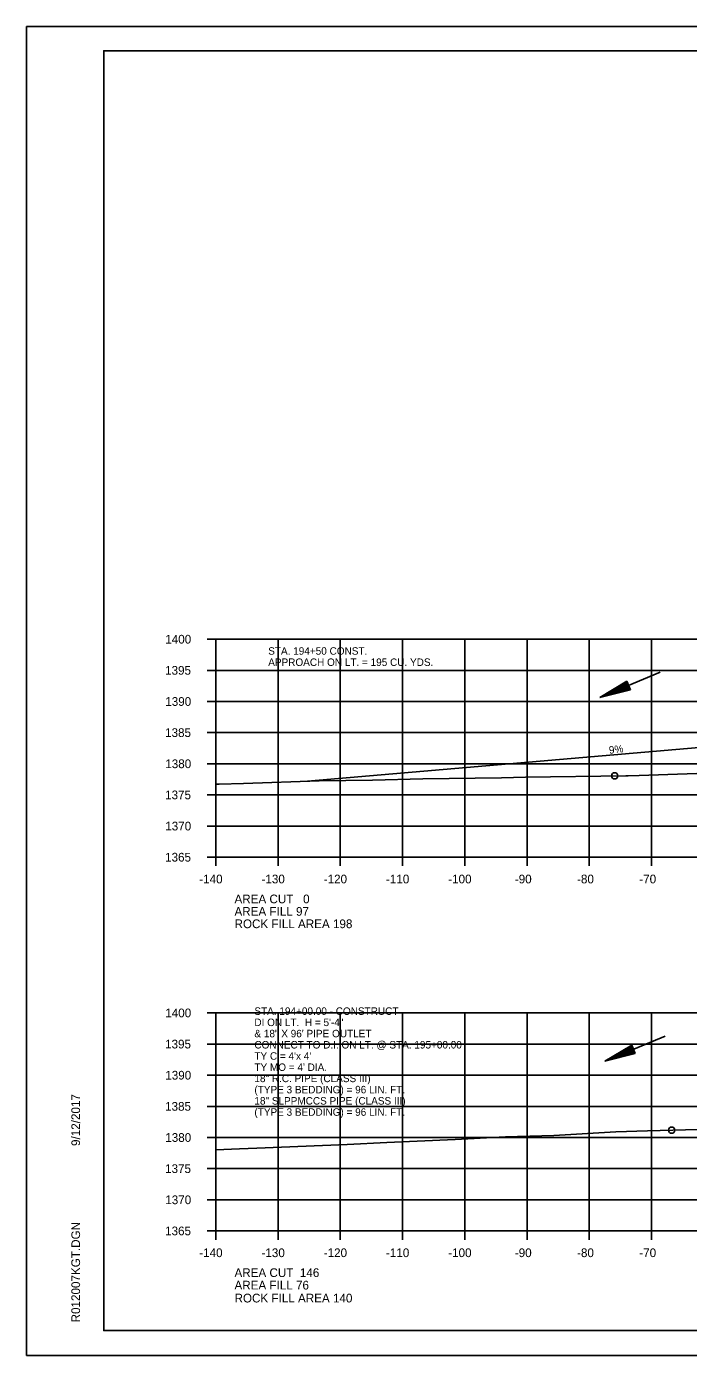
# Model space of a CAD drawing. Extents: x 1374311 to 1383814, y 384102 to 406278.
# Drawn here: x 1382469.7 to 1382576, y 400731.6 to 400945 of the extents above; entities that cross this region are included whole.
import ezdxf

# ---------------------------------------------------------------- set-up
doc = ezdxf.new("R2010")
doc.units = 0
for name, color, linetype in [('R_Axis', 7, 'Continuous'), ('R_Axis Annot', 7, 'Continuous'), ('R_Border', 7, 'Continuous'), ('R_Border Notes', 7, 'Continuous'), ('R_Draft', 7, 'Continuous'), ('R_Drive', 7, 'Continuous'), ('R_Exist Surface', 7, 'Continuous'), ('R_Fin Surface', 7, 'Continuous'), ('R_Grid', 7, 'Continuous'), ('R_No Plot', 7, 'Continuous'), ('R_Water', 7, 'Continuous'), ('R_Water Annot', 7, 'Continuous')]:
    doc.layers.add(name, color=color, linetype=linetype)

msp = doc.modelspace()

# ---------------------------------------------------------------- linework, layer by layer
at = {"layer": 'R_Axis'}
for p, q in [((1382498.67, 400846.63), (1382500.07, 400846.63)), ((1382500.07, 400811.63), (1382500.07, 400846.63)), ((1382498.67, 400841.63), (1382500.07, 400841.63)), ((1382498.67, 400836.63), (1382500.07, 400836.63)), ((1382498.67, 400831.63), (1382500.07, 400831.63)), ((1382498.67, 400826.63), (1382500.07, 400826.63)), ((1382498.67, 400821.63), (1382500.07, 400821.63)), ((1382498.67, 400816.63), (1382500.07, 400816.63)), ((1382498.67, 400811.63), (1382500.07, 400811.63)), ((1382500.07, 400811.63), (1382780.07, 400811.63)), ((1382500.07, 400810.23), (1382500.07, 400811.63)), ((1382510.07, 400810.23), (1382510.07, 400811.63)), ((1382520.07, 400810.23), (1382520.07, 400811.63)), ((1382530.07, 400810.23), (1382530.07, 400811.63)), ((1382540.07, 400810.23), (1382540.07, 400811.63)), ((1382550.07, 400810.23), (1382550.07, 400811.63)), ((1382560.07, 400810.23), (1382560.07, 400811.63)), ((1382570.07, 400810.23), (1382570.07, 400811.63)), ((1382498.67, 400786.63), (1382500.07, 400786.63)), ((1382500.07, 400751.63), (1382500.07, 400786.63)), ((1382498.67, 400781.63), (1382500.07, 400781.63)), ((1382498.67, 400776.63), (1382500.07, 400776.63)), ((1382498.67, 400771.63), (1382500.07, 400771.63)), ((1382498.67, 400766.63), (1382500.07, 400766.63)), ((1382498.67, 400761.63), (1382500.07, 400761.63)), ((1382498.67, 400756.63), (1382500.07, 400756.63)), ((1382498.67, 400751.63), (1382500.07, 400751.63)), ((1382500.07, 400751.63), (1382780.07, 400751.63)), ((1382500.07, 400750.23), (1382500.07, 400751.63)), ((1382510.07, 400750.23), (1382510.07, 400751.63)), ((1382520.07, 400750.23), (1382520.07, 400751.63)), ((1382530.07, 400750.23), (1382530.07, 400751.63)), ((1382540.07, 400750.23), (1382540.07, 400751.63)), ((1382550.07, 400750.23), (1382550.07, 400751.63)), ((1382560.07, 400750.23), (1382560.07, 400751.63)), ((1382570.07, 400750.23), (1382570.07, 400751.63))]:
    msp.add_line(p, q, dxfattribs=at)
at = {"layer": 'R_Border'}
for p, q in [((1382482.07, 400941.09), (1382798.25, 400941.09)), ((1382482.07, 400735.63), (1382482.07, 400941.09)), ((1382482.07, 400735.63), (1382482.07, 400735.63)), ((1382798.25, 400735.63), (1382482.07, 400735.63))]:
    msp.add_line(p, q, dxfattribs=at)
at = {"layer": 'R_Draft'}
for p, q in [((1382566.1, 400839.9), (1382561.77, 400837.29)), ((1382566.67, 400838.52), (1382561.77, 400837.29)), ((1382566.15, 400839.79), (1382562.54, 400837.61)), ((1382566.63, 400838.63), (1382562.54, 400837.61)), ((1382566.19, 400839.67), (1382563.33, 400837.94)), ((1382566.58, 400838.75), (1382563.33, 400837.94)), ((1382566.24, 400839.55), (1382564.1, 400838.26)), ((1382566.53, 400838.86), (1382564.1, 400838.26)), ((1382566.29, 400839.43), (1382564.89, 400838.58)), ((1382566.48, 400838.98), (1382564.89, 400838.58)), ((1382566.34, 400839.32), (1382565.66, 400838.9)), ((1382566.43, 400839.1), (1382565.66, 400838.9)), ((1382566.67, 400838.52), (1382566.1, 400839.9)), ((1382566.89, 400781.48), (1382562.57, 400778.87)), ((1382566.94, 400781.37), (1382563.34, 400779.19)), ((1382566.99, 400781.25), (1382564.13, 400779.52)), ((1382567.37, 400780.33), (1382564.13, 400779.52)), ((1382567.04, 400781.13), (1382564.9, 400779.84)), ((1382567.33, 400780.44), (1382564.9, 400779.84)), ((1382567.09, 400781.01), (1382565.68, 400780.16)), ((1382567.28, 400780.56), (1382565.68, 400780.16)), ((1382567.14, 400780.9), (1382566.45, 400780.48)), ((1382567.23, 400780.68), (1382566.45, 400780.48)), ((1382567.47, 400780.1), (1382566.89, 400781.48)), ((1382567.47, 400780.1), (1382562.57, 400778.87)), ((1382567.42, 400780.21), (1382563.34, 400779.19))]:
    msp.add_line(p, q, dxfattribs=at)
at = {"layer": 'R_Drive'}
msp.add_line((1382595.63, 400830.81), (1382514.78, 400823.84), dxfattribs=at)
at = {"layer": 'R_Exist Surface'}
for points in [[(1382500.07, 400823.34), (1382500.62, 400823.37), (1382504.52, 400823.47), (1382516.68, 400823.87), (1382525.27, 400824), (1382533.35, 400824.23), (1382545.98, 400824.39), (1382549.85, 400824.48), (1382565.95, 400824.72), (1382566.32, 400824.72), (1382568.08, 400824.75), (1382583.53, 400825.3), (1382587.09, 400825.35), (1382602.03, 400825.99), (1382609.84, 400826.1), (1382620.18, 400826.48), (1382631.95, 400826.6), (1382638.36, 400826.84), (1382656.29, 400827.14), (1382658.2, 400827.21), (1382666.5, 400827.31), (1382677.92, 400827.63), (1382680.35, 400827.68), (1382699.18, 400828.19)], [(1382500.07, 400764.64), (1382503.87, 400764.81), (1382506.65, 400764.94), (1382521.19, 400765.52), (1382527.56, 400765.84), (1382538.53, 400766.3), (1382546.59, 400766.73), (1382554.4, 400766.96), (1382564.33, 400767.55), (1382569.43, 400767.71), (1382593.91, 400768.34), (1382594.12, 400768.35), (1382595.05, 400768.36), (1382611.08, 400768.45), (1382615.67, 400768.57), (1382629.51, 400768.72), (1382635.58, 400768.88), (1382645.29, 400769.06), (1382653.54, 400769.29), (1382660.4, 400769.42), (1382677.62, 400769.73), (1382681.11, 400769.84), (1382695.94, 400770.06)]]:
    msp.add_lwpolyline(points, dxfattribs=at)
at = {"layer": 'R_Grid'}
for p, q in [((1382500.07, 400846.63), (1382780.07, 400846.63)), ((1382500.07, 400811.63), (1382500.07, 400846.63)), ((1382510.07, 400811.63), (1382510.07, 400846.63)), ((1382520.07, 400811.63), (1382520.07, 400846.63)), ((1382530.07, 400811.63), (1382530.07, 400846.63)), ((1382540.07, 400811.63), (1382540.07, 400846.63)), ((1382550.07, 400811.63), (1382550.07, 400846.63)), ((1382560.07, 400811.63), (1382560.07, 400846.63)), ((1382570.07, 400811.63), (1382570.07, 400846.63)), ((1382500.07, 400841.63), (1382780.07, 400841.63)), ((1382500.07, 400836.63), (1382780.07, 400836.63)), ((1382500.07, 400831.63), (1382780.07, 400831.63)), ((1382500.07, 400826.63), (1382780.07, 400826.63)), ((1382500.07, 400821.63), (1382780.07, 400821.63)), ((1382500.07, 400816.63), (1382780.07, 400816.63)), ((1382500.07, 400811.63), (1382780.07, 400811.63)), ((1382500.07, 400786.63), (1382780.07, 400786.63)), ((1382500.07, 400751.63), (1382500.07, 400786.63)), ((1382510.07, 400751.63), (1382510.07, 400786.63)), ((1382520.07, 400751.63), (1382520.07, 400786.63)), ((1382530.07, 400751.63), (1382530.07, 400786.63)), ((1382540.07, 400751.63), (1382540.07, 400786.63)), ((1382550.07, 400751.63), (1382550.07, 400786.63)), ((1382560.07, 400751.63), (1382560.07, 400786.63)), ((1382570.07, 400751.63), (1382570.07, 400786.63)), ((1382500.07, 400781.63), (1382780.07, 400781.63)), ((1382500.07, 400776.63), (1382780.07, 400776.63)), ((1382500.07, 400771.63), (1382780.07, 400771.63)), ((1382500.07, 400766.63), (1382780.07, 400766.63)), ((1382500.07, 400761.63), (1382780.07, 400761.63)), ((1382500.07, 400756.63), (1382780.07, 400756.63)), ((1382500.07, 400751.63), (1382780.07, 400751.63))]:
    msp.add_line(p, q, dxfattribs=at)
at = {"layer": 'R_No Plot'}
for p, q in [((1382469.67, 400944.98), (1382803, 400944.98)), ((1382469.67, 400731.65), (1382803, 400731.65))]:
    msp.add_line(p, q, dxfattribs=at)
for points in [[(1382469.66, 400944.98), (1382803, 400944.98), (1382803, 400731.65), (1382469.66, 400731.65)], [(1382715.99, 400941.09), (1382715.99, 400931.21), (1382751.72, 400931.21), (1382751.72, 400928.29), (1382774.92, 400928.29), (1382774.92, 400903.96), (1382798.25, 400903.96), (1382798.25, 400735.63), (1382482.07, 400735.63), (1382482.07, 400941.09)]]:
    msp.add_lwpolyline(points, close=True, dxfattribs=at)
for centre in [(1382564.17, 400824.69), (1382564.17, 400824.69), (1382564.17, 400824.69), (1382564.17, 400824.69), (1382573.32, 400767.81), (1382573.32, 400767.81), (1382573.32, 400767.81), (1382573.32, 400767.81)]:
    msp.add_circle(centre, 0.5, dxfattribs=at)
at = {"layer": 'R_Water'}
for p, q in [((1382571.47, 400841.32), (1382561.77, 400837.29)), ((1382572.27, 400782.9), (1382562.57, 400778.87))]:
    msp.add_line(p, q, dxfattribs=at)

# ---------------------------------------------------------------- texts
at = {"layer": 'R_Axis Annot'}
for s, p in [('1400', (1382491.95, 400845.93)), ('1395', (1382491.92, 400840.93)), ('1390', (1382491.95, 400835.93)), ('1385', (1382491.92, 400830.93)), ('1380', (1382491.95, 400825.93)), ('1375', (1382491.92, 400820.93)), ('1370', (1382491.95, 400815.93)), ('1365', (1382491.92, 400810.93)), ('-140', (1382497.41, 400807.43)), ('-130', (1382507.41, 400807.43)), ('-120', (1382517.41, 400807.43)), ('-110', (1382527.41, 400807.43)), ('-100', (1382537.41, 400807.43)), ('-90', (1382548.11, 400807.43)), ('-80', (1382558.11, 400807.43)), ('-70', (1382568.11, 400807.43)), ('AREA CUT   0', (1382503.07, 400804.23)), ('AREA FILL 97', (1382503.07, 400802.23)), ('1400', (1382491.95, 400785.93)), ('1395', (1382491.92, 400780.93)), ('1390', (1382491.95, 400775.93)), ('1385', (1382491.92, 400770.93)), ('1380', (1382491.95, 400765.93)), ('1375', (1382491.92, 400760.93)), ('1370', (1382491.95, 400755.93)), ('1365', (1382491.92, 400750.93)), ('-140', (1382497.41, 400747.43)), ('-130', (1382507.41, 400747.43)), ('-120', (1382517.41, 400747.43)), ('-110', (1382527.41, 400747.43)), ('-100', (1382537.41, 400747.43)), ('-90', (1382548.11, 400747.43)), ('-80', (1382558.11, 400747.43)), ('-70', (1382568.11, 400747.43)), ('AREA CUT  146', (1382503.07, 400744.23)), ('AREA FILL 76', (1382503.07, 400742.23))]:
    msp.add_text(s, height=1.4, dxfattribs=at).set_placement(p)
at = {"layer": 'R_Border'}
for s, p in [('9/12/2017', (1382478.26, 400765.27)), ('R012007KGT.DGN', (1382478.26, 400736.95))]:
    msp.add_text(s, height=1.4, rotation=90, dxfattribs=at).set_placement(p)
at = {"layer": 'R_Border Notes'}
for s, p in [('STA. 194+50 CONST.', (1382508.49, 400844.14)), ('APPROACH ON LT. = 195 CU. YDS.', (1382508.49, 400842.34))]:
    msp.add_text(s, height=1.2, dxfattribs=at).set_placement(p)
at = {"layer": 'R_Drive'}
msp.add_text('9%', height=1.2, rotation=6.843, dxfattribs=at).set_placement((1382563.3, 400828.22))
at = {"layer": 'R_Fin Surface'}
for s, p in [('ROCK FILL AREA 198', (1382503.08, 400800.24)), ('ROCK FILL AREA 140', (1382503.08, 400740.15))]:
    msp.add_text(s, height=1.4, dxfattribs=at).set_placement(p)
at = {"layer": 'R_Water Annot'}
for s, p in [('STA. 194+00.00 - CONSTRUCT', (1382506.27, 400786.32)), ('DI ON LT.  H = 5\'-4"', (1382506.27, 400784.52)), ('& 18" X 96\' PIPE OUTLET', (1382506.27, 400782.72)), ("TY C = 4'x 4'", (1382506.27, 400779.12)), ('CONNECT TO D.I. ON LT. @ STA. 195+00.00', (1382506.27, 400780.92)), ("TY MO = 4' DIA.", (1382506.27, 400777.32)), ('18" R.C. PIPE (CLASS III)', (1382506.27, 400775.52)), ('(TYPE 3 BEDDING) = 96 LIN. FT.', (1382506.27, 400773.72)), ('18" SLPPMCCS PIPE (CLASS III)', (1382506.27, 400771.92)), ('(TYPE 3 BEDDING) = 96 LIN. FT.', (1382506.27, 400770.12))]:
    msp.add_text(s, height=1.2, dxfattribs=at).set_placement(p)

doc.saveas('drawing.dxf')
